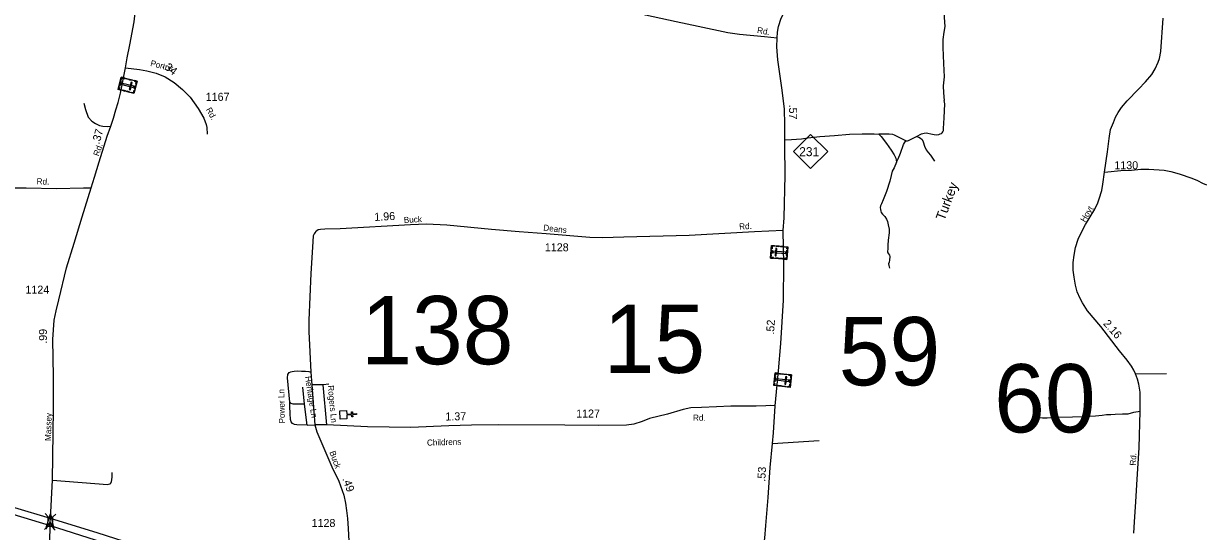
# Model space of a CAD drawing. Extents: x 2220236 to 2384410, y 720751 to 894131.
# Drawn here: x 2229809 to 2248285, y 750508 to 758435 of the extents above; entities that cross this region are included whole.
import ezdxf

# ---------------------------------------------------------------- set-up
doc = ezdxf.new("R2010")
doc.units = 0
doc.layers.add('Default', color=7, linetype='Continuous')

msp = doc.modelspace()

# ---------------------------------------------------------------- linework, layer by layer
at = {"layer": 'Default'}
for p, q in [((2247180, 752967), (2247661, 752972)), ((2234198, 752496), (2234172, 752760)), ((2234489, 752795), (2234313, 752797)), ((2234574, 752804), (2234489, 752795)), ((2234546, 752172), (2234489, 752795)), ((2234236, 752167), (2234198, 752496)), ((2234236, 752167), (2234360, 752172)), ((2241508, 751878), (2242234, 751924)), ((2230191, 750734), (2230145, 750785)), ((2230260, 750731), (2230311, 750778)), ((2230133, 750537), (2230184, 750584)), ((2230301, 750529), (2230254, 750580))]:
    msp.add_line(p, q, dxfattribs=at)
for points in [[(2231398, 757743), (2231427, 757901), (2231465, 758106), (2231534, 758464), (2231559, 758690), (2231625, 759195), (2231681, 759592), (2231758, 760145), (2231791, 760469), (2231801, 760553), (2231800, 760613), (2231793, 760753), (2231753, 761013), (2231720, 761370), (2231705, 761518), (2231677, 761744), (2231652, 761827), (2231618, 761917), (2231507, 762102), (2231337, 762357), (2231218, 762521)], [(2244196, 759670), (2244181, 759545), (2244176, 759193), (2244183, 758865), (2244185, 758670), (2244187, 758533), (2244199, 758390), (2244185, 758303), (2244166, 758188), (2244166, 758063), (2244179, 757814), (2244187, 757607), (2244176, 757465), (2244181, 757357), (2244190, 757236)], [(2241581, 758206), (2241382, 758228), (2240992, 758267), (2240811, 758294), (2240348, 758390), (2240000, 758463), (2239521, 758569), (2239373, 758622), (2239200, 758690), (2238960, 758792), (2238705, 758891), (2238493, 758971), (2238328, 759034), (2237839, 759221), (2237575, 759320), (2237385, 759392), (2237179, 759466)], [(2241581, 758206), (2241587, 758302), (2241602, 758392), (2241641, 758520), (2241704, 758639), (2241739, 758689), (2241948, 758886)], [(2247150, 750479), (2247164, 750657), (2247184, 750967), (2247205, 751323), (2247233, 751814), (2247249, 752387), (2247253, 752513), (2247249, 752682), (2247229, 752808), (2247211, 752883), (2247180, 752967), (2247152, 753023), (2247115, 753086), (2247050, 753180), (2246928, 753326), (2246637, 753704), (2246430, 753952), (2246351, 754074), (2246312, 754143), (2246269, 754247), (2246239, 754352), (2246218, 754478), (2246206, 754588), (2246204, 754708), (2246218, 754820), (2246239, 754938), (2246283, 755070), (2246328, 755167), (2246399, 755299), (2246470, 755421), (2246544, 755537), (2246590, 755639), (2246613, 755700), (2246651, 755828), (2246670, 755931), (2246694, 756118), (2246739, 756433), (2246766, 756641), (2246789, 756785), (2246832, 756892), (2246867, 756977), (2246907, 757050), (2246958, 757124), (2247047, 757231), (2247225, 757414), (2247335, 757529), (2247431, 757642), (2247485, 757732), (2247533, 757833), (2247552, 757891), (2247575, 758002), (2247612, 758519)], [(2241676, 755203), (2241688, 755404), (2241707, 756068), (2241701, 756532), (2241701, 756860), (2241695, 757102), (2241659, 757399), (2241593, 757872), (2241577, 758073), (2241581, 758206)], [(2230864, 755874), (2230914, 756039), (2230989, 756278), (2231114, 756677), (2231171, 756833), (2231211, 756959), (2231250, 757091), (2231283, 757206), (2231321, 757351), (2231342, 757456), (2231373, 757613), (2231398, 757743)], [(2231398, 757743), (2231616, 757717), (2231734, 757698), (2231878, 757661), (2232017, 757604), (2232160, 757514), (2232290, 757407), (2232412, 757287), (2232534, 757110), (2232625, 756957), (2232661, 756863), (2232672, 756814), (2232677, 756710)], [(2230750, 757192), (2230773, 757094), (2230818, 756975), (2230873, 756915), (2230931, 756876), (2230991, 756844), (2231047, 756837), (2231119, 756831), (2231171, 756833)], [(2243758, 756675), (2243833, 756713), (2243877, 756724), (2243912, 756728), (2243934, 756726), (2243981, 756713), (2244033, 756704), (2244073, 756701), (2244104, 756706), (2244128, 756713), (2244146, 756721), (2244156, 756732), (2244168, 756748), (2244179, 756768), (2244181, 756798), (2244187, 756963), (2244198, 757181), (2244190, 757236)], [(2241701, 756623), (2241804, 756625), (2241963, 756636), (2242057, 756653), (2242108, 756660), (2242249, 756673), (2242478, 756691), (2242708, 756708), (2242906, 756717), (2243098, 756713), (2243171, 756710)], [(2243171, 756710), (2243206, 756675), (2243287, 756565), (2243360, 756458), (2243406, 756387), (2243433, 756336), (2243437, 756304), (2243443, 756270)], [(2243589, 756605), (2243505, 756647), (2243413, 756693), (2243388, 756704), (2243329, 756708), (2243257, 756710), (2243171, 756710)], [(2243589, 756605), (2243615, 756605), (2243633, 756609), (2243672, 756631), (2243758, 756675)], [(2243758, 756675), (2243796, 756662), (2243822, 756647), (2243846, 756625), (2243860, 756592), (2243884, 756523), (2243908, 756466), (2243937, 756425), (2243974, 756381), (2244005, 756334), (2244038, 756290)], [(2243443, 756270), (2243472, 756326), (2243507, 756414), (2243554, 756546), (2243571, 756576), (2243589, 756605)], [(2243443, 756270), (2243406, 756185), (2243377, 756130), (2243360, 756064), (2243342, 755976), (2243290, 755813), (2243237, 755686), (2243208, 755624), (2243197, 755591), (2243191, 755562), (2243193, 755532), (2243199, 755507), (2243206, 755485), (2243224, 755459), (2243261, 755422), (2243290, 755382), (2243303, 755345), (2243314, 755294), (2243331, 755226), (2243329, 755171), (2243314, 755057), (2243307, 754978), (2243311, 754947), (2243307, 754911), (2243303, 754887), (2243303, 754868), (2243307, 754859), (2243320, 754839), (2243334, 754821), (2243340, 754797), (2243336, 754740), (2243329, 754709), (2243322, 754687), (2243323, 754661), (2243336, 754619)], [(2246694, 756118), (2246948, 756141), (2247118, 756150), (2247264, 756161), (2247387, 756164), (2247628, 756146), (2247732, 756127), (2247862, 756090), (2248060, 756021), (2248147, 755986), (2248225, 755945), (2248285, 755917)], [(2229550, 755872), (2229848, 755870), (2230323, 755863), (2230746, 755872), (2230864, 755874)], [(2230227, 750711), (2230259, 751307), (2230276, 752416), (2230273, 752928), (2230266, 753506), (2230283, 753807), (2230315, 753949), (2230356, 754124), (2230477, 754620), (2230600, 755008), (2230724, 755419), (2230864, 755874)], [(2241676, 755203), (2241227, 755187), (2240207, 755128), (2239185, 755102), (2238849, 755093), (2238652, 755095), (2237973, 755154), (2237550, 755187), (2237115, 755220), (2236422, 755290), (2236102, 755304), (2235852, 755295), (2234755, 755230), (2234513, 755224), (2234448, 755223), (2234407, 755214), (2234387, 755202), (2234372, 755188), (2234356, 755171), (2234346, 755153), (2234334, 755124), (2234322, 754947), (2234295, 754535), (2234263, 753803), (2234263, 753629), (2234297, 752995), (2234313, 752797), (2234360, 752172)], [(2241550, 752470), (2241600, 753016), (2241635, 753442), (2241679, 754116), (2241682, 754680), (2241676, 755203)], [(2233965, 752525), (2233928, 752903), (2233935, 752955), (2233958, 752988), (2233985, 753000), (2234005, 753004), (2234034, 753009), (2234083, 753014), (2234149, 753011), (2234214, 753007), (2234264, 753002), (2234297, 752995)], [(2234236, 752167), (2234076, 752172), (2234041, 752174), (2234010, 752193), (2233989, 752219), (2233975, 752252), (2233970, 752348), (2233965, 752456), (2233965, 752525)], [(2234198, 752496), (2234017, 752496), (2233989, 752506), (2233965, 752525)], [(2241550, 752470), (2241473, 752471), (2241402, 752467), (2241254, 752464), (2240856, 752460), (2240630, 752453), (2240398, 752442), (2240232, 752439), (2240112, 752411), (2239869, 752340), (2239585, 752270), (2239471, 752224), (2239340, 752181), (2239224, 752164), (2238794, 752160), (2238265, 752167), (2237222, 752173), (2236807, 752164), (2236449, 752153), (2235859, 752127), (2235180, 752139), (2234546, 752172), (2234360, 752172)], [(2241257, 749693), (2241286, 749841), (2241345, 750113), (2241386, 750399), (2241402, 750601), (2241440, 751039), (2241470, 751504), (2241508, 751878), (2241523, 752046), (2241550, 752470)], [(2245652, 752290), (2245724, 752280), (2245796, 752279), (2245922, 752290), (2246194, 752294), (2246355, 752300), (2246466, 752308), (2246554, 752312), (2246656, 752324), (2246725, 752331), (2246792, 752335), (2246859, 752339), (2246975, 752343), (2247066, 752345), (2247150, 752369), (2247249, 752387)], [(2230227, 750711), (2229673, 750877), (2228722, 751178), (2228044, 751397), (2227410, 751582), (2226669, 751811), (2226196, 751951), (2225719, 752104), (2225267, 752256)], [(2225264, 752147), (2225678, 752013), (2226165, 751854), (2226641, 751721), (2227366, 751491), (2227996, 751293), (2228671, 751079), (2229637, 750774), (2230222, 750600)], [(2234360, 752172), (2234391, 752061), (2234623, 751514), (2234735, 751293), (2234812, 751074), (2234839, 750949), (2234854, 750832), (2234866, 750709), (2234880, 750552), (2234901, 750158), (2234936, 749661)], [(2230259, 751307), (2231121, 751238), (2231155, 751248), (2231161, 751252), (2231169, 751262), (2231180, 751288), (2231186, 751312), (2231190, 751360), (2231191, 751426)], [(2230222, 750600), (2230224, 750654), (2230227, 750711)], [(2234966, 749181), (2234196, 749448), (2233817, 749577), (2232678, 749944), (2232152, 750112), (2231523, 750305), (2230957, 750485), (2230227, 750711)], [(2230210, 750206), (2230221, 750561), (2230222, 750600)], [(2230222, 750600), (2230928, 750376), (2231519, 750194), (2232110, 750009), (2232636, 749845), (2233754, 749472), (2234170, 749325), (2234975, 749009)]]:
    msp.add_lwpolyline(points, dxfattribs=at)
for points in [[(2231580, 757538), (2231532, 757345), (2231285, 757406), (2231333, 757599)], [(2231330, 757541), (2231310, 757459), (2231299, 757461), (2231319, 757544)], [(2231325, 757567), (2231336, 757565), (2231342, 757586), (2231381, 757576), (2231384, 757587), (2231333, 757599)], [(2231401, 757583), (2231443, 757572), (2231440, 757561), (2231398, 757571)], [(2231466, 757566), (2231508, 757556), (2231506, 757545), (2231464, 757555)], [(2231538, 757548), (2231536, 757537), (2231567, 757529), (2231557, 757490), (2231568, 757487), (2231580, 757538)], [(2231293, 757438), (2231304, 757436), (2231299, 757414), (2231338, 757404), (2231335, 757394), (2231285, 757406)], [(2231525, 757439), (2231530, 757457), (2231333, 757506), (2231329, 757488)], [(2231358, 757400), (2231400, 757389), (2231397, 757378), (2231355, 757389)], [(2231422, 757384), (2231464, 757373), (2231461, 757362), (2231419, 757373)], [(2231504, 757515), (2231486, 757519), (2231458, 757405), (2231476, 757400)], [(2231490, 757355), (2231493, 757366), (2231524, 757358), (2231534, 757398), (2231545, 757395), (2231532, 757345)], [(2231562, 757466), (2231550, 757416), (2231539, 757418), (2231551, 757469)], [(2241837, 756438), (2242103, 756704), (2242370, 756438), (2242103, 756172)], [(2241477, 754775), (2241493, 754973), (2241747, 754953), (2241731, 754754)], [(2241536, 754970), (2241535, 754958), (2241503, 754961), (2241500, 754920), (2241489, 754921), (2241493, 754973)], [(2241608, 754953), (2241565, 754956), (2241566, 754967), (2241609, 754964)], [(2241674, 754947), (2241631, 754951), (2241632, 754962), (2241675, 754959)], [(2241744, 754920), (2241733, 754921), (2241735, 754943), (2241694, 754946), (2241695, 754957), (2241747, 754953)], [(2241521, 754771), (2241521, 754782), (2241489, 754785), (2241493, 754825), (2241481, 754826), (2241477, 754775)], [(2241483, 754848), (2241487, 754900), (2241499, 754899), (2241495, 754848)], [(2241515, 754881), (2241514, 754862), (2241716, 754846), (2241717, 754865)], [(2241548, 754810), (2241567, 754808), (2241576, 754926), (2241558, 754927)], [(2241594, 754765), (2241551, 754769), (2241552, 754780), (2241595, 754777)], [(2241661, 754760), (2241618, 754763), (2241619, 754775), (2241662, 754771)], [(2241734, 754787), (2241722, 754788), (2241721, 754766), (2241680, 754770), (2241679, 754758), (2241731, 754754)], [(2241724, 754813), (2241731, 754897), (2241742, 754896), (2241736, 754812)], [(2241803, 752954), (2241782, 752756), (2241528, 752785), (2241550, 752982)], [(2241555, 752924), (2241546, 752840), (2241535, 752841), (2241544, 752925)], [(2241547, 752950), (2241558, 752948), (2241561, 752970), (2241601, 752966), (2241602, 752977), (2241550, 752982)], [(2241620, 752975), (2241663, 752970), (2241662, 752959), (2241619, 752963)], [(2241687, 752967), (2241730, 752963), (2241729, 752951), (2241685, 752956)], [(2241731, 752921), (2241713, 752923), (2241700, 752806), (2241718, 752804)], [(2241760, 752959), (2241759, 752948), (2241791, 752944), (2241787, 752904), (2241798, 752903), (2241803, 752954)], [(2241532, 752817), (2241544, 752816), (2241541, 752794), (2241581, 752790), (2241580, 752779), (2241528, 752785)], [(2241762, 752849), (2241764, 752868), (2241563, 752890), (2241561, 752872)], [(2241602, 752788), (2241645, 752783), (2241643, 752772), (2241600, 752777)], [(2241667, 752781), (2241710, 752776), (2241709, 752764), (2241666, 752769)], [(2241738, 752761), (2241740, 752772), (2241772, 752769), (2241776, 752809), (2241787, 752808), (2241781, 752756)], [(2241795, 752881), (2241790, 752829), (2241778, 752830), (2241784, 752882)], [(2234852, 752396), (2234856, 752340), (2234932, 752344), (2234930, 752376), (2234946, 752376), (2234947, 752344), (2235008, 752348), (2235008, 752332), (2234948, 752328), (2234950, 752296), (2234934, 752296), (2234932, 752328), (2234856, 752324), (2234859, 752266), (2234753, 752260), (2234746, 752391)], [(2230155, 750548), (2230229, 750780), (2230281, 750542), (2230224, 750658)], [(2230184, 750584), (2230191, 750734), (2230261, 750731), (2230254, 750580)]]:
    msp.add_lwpolyline(points, close=True, dxfattribs=at)

# ---------------------------------------------------------------- texts
for s, height, rotation, p in [('Rd.', 95, 349.9917, (2241261, 758290)), ('Portris', 95, 345.6997, (2231781, 757776)), ('.34', 125, 322.1028, (2231964, 757764)), ('Rd.', 95, 298.9751, (2232652, 757094)), ('.57', 125, 270, (2241766, 757172)), ('.37', 125, 73.5642, (2230990, 756545)), ('Rd.', 95, 70.8051, (2230982, 756359)), ('Rd.', 95, 358.5419, (2230011, 755926)), ('Turkey', 150, 69.4268, (2244193, 755350)), ('Hoyt', 95, 58.8857, (2246389, 755327)), ('1.96', 125, 3.0341, (2235290, 755354)), ('Buck', 95, 3.0106, (2235750, 755322)), ('Rd.', 95, 3.0822, (2240989, 755219)), ('Deans', 95, 353.6745, (2237923, 755205)), ('.99', 125, 90.1175, (2230173, 753437)), ('.52', 125, 86.2949, (2241531, 753577)), ('2.16', 125, 311.53, (2246666, 753746)), ('Heritage Ln', 95, 279.2416, (2234202, 752923)), ('Rogers Ln', 95, 275.173, (2234560, 752784)), ('Power Ln', 95, 91.3012, (2233892, 752194)), ('1.37', 125, 1.007, (2236398, 752238)), ('Massey', 95, 88.4099, (2230235, 751918)), ('Rd.', 95, 0.1158, (2240266, 752234)), ('Childrens', 95, 1.7357, (2236111, 751845)), ('Buck', 95, 289.9308, (2234584, 751745)), ('Rd.', 95, 87.0096, (2247183, 751532)), ('.53', 125, 86.246, (2241393, 751281)), ('.49', 125, 289.4985, (2234787, 751329))]:
    msp.add_text(s, height=height, rotation=rotation, dxfattribs=at).set_placement(p)
for s, height, p in [('1167', 125, (2232653, 757230)), ('231', 140, (2241924, 756366)), ('1130', 125, (2246848, 756162)), ('1128', 125, (2237951, 754881)), ('1124', 125, (2229836, 754219)), ('138', 1066.3, (2235082, 753117)), ('15', 1066.3, (2238868, 752982)), ('59', 1066.3, (2242542, 752788)), ('60', 1066.3, (2244970, 752053)), ('1127', 125, (2238440, 752285)), ('1128', 125, (2234307, 750576))]:
    msp.add_text(s, height=height, dxfattribs=at).set_placement(p)

doc.saveas('drawing.dxf')
